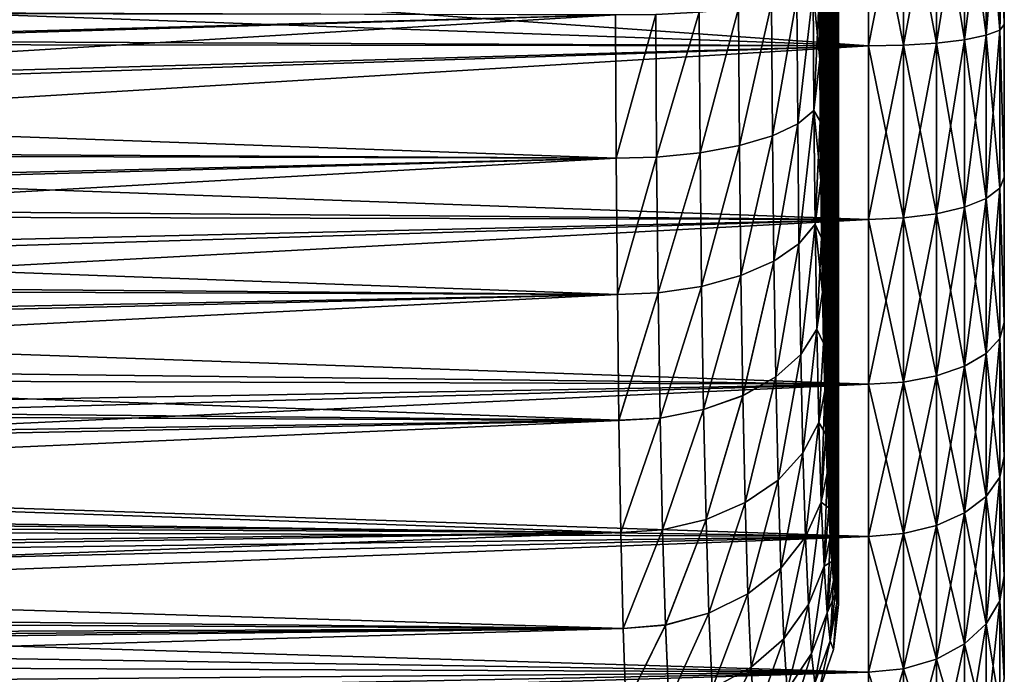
# Model space of a CAD drawing. Header units: metres. Extents: x -105 to 105, y -117 to 62.
# Tile 366 of 382: x 77.5 to 92, y -12.13 to -2.48. Entities that reach past the tile are written whole.
import ezdxf

# ---------------------------------------------------------------- set-up
doc = ezdxf.new("R2010")
doc.units = ezdxf.units.M
doc.layers.add('solid_509432_AD150_SW0001_01', color=7, linetype='CONTINUOUS')

msp = doc.modelspace()

# ---------------------------------------------------------------- linework, layer by layer
at = {"layer": 'solid_509432_AD150_SW0001_01'}
for points in [[(89.272118, 8.474418, 11.378531), (89.558296, 8.760591, 0.45), (89.558296, -11.09943, 0.45)], [(89.276482, -2.142989, -10.312064), (89.281891, -3.070972, -10.105405), (89.558296, 8.760591, 0.45)], [(89.281891, -3.070972, -10.105405), (89.289406, -3.977005, -9.818328), (89.558296, 8.760591, 0.45)], [(89.289406, -3.977005, -9.818328), (89.298981, -4.855006, -9.452784), (89.558296, 8.760591, 0.45)], [(89.298981, -4.855006, -9.452784), (89.310539, -5.69797, -9.011527), (89.558296, 8.760591, 0.45)], [(89.310539, -5.69797, -9.011527), (89.323975, -6.4989, -8.498346), (89.558296, 8.760591, 0.45)], [(89.323975, -6.4989, -8.498346), (89.339195, -7.251529, -7.917093), (89.558296, 8.760591, 0.45)], [(89.339195, -7.251529, -7.917093), (89.356087, -7.950605, -7.272018), (89.558296, 8.760591, 0.45)], [(89.356087, -7.950605, -7.272018), (89.374519, -8.590437, -6.568194), (89.558296, 8.760591, 0.45)], [(89.374519, -8.590437, -6.568194), (89.394348, -9.166297, -5.81087), (89.558296, 8.760591, 0.45)], [(89.394348, -9.166297, -5.81087), (89.415421, -9.673551, -5.00617), (89.558296, 8.760591, 0.45)], [(89.415421, -9.673551, -5.00617), (89.437576, -10.108362, -4.159992), (89.558296, 8.760591, 0.45)], [(89.437576, -10.108362, -4.159992), (89.460648, -10.467467, -3.278983), (89.558296, 8.760591, 0.45)], [(89.460648, -10.467467, -3.278983), (89.484451, -10.747909, -2.369955), (89.558296, 8.760591, 0.45)], [(89.484451, -10.747909, -2.369955), (89.50882, -10.94778, -1.439519), (89.558296, 8.760591, 0.45)], [(89.50882, -10.94778, -1.439519), (89.533524, -11.065243, -0.495946), (89.558296, 8.760591, 0.45)], [(89.533524, -11.065243, -0.495946), (89.558296, -11.09943, 0.45), (89.558296, 8.760591, 0.45)], [(89.272118, -0.25, 11.378531), (89.272118, 8.474418, 11.378531), (89.558296, -11.09943, 0.45)], [(90, -2.870277, -16.093781), (53, -0.25, -16.299999), (90, -0.25, -16.299999)], [(90, -2.870277, -16.093781), (53, -1.54104, -16.250172), (53, -0.25, -16.299999)], [(90, -0.25, 17.200001), (53, -1.473421, 17.15526), (53, -2.701291, 17.019661)], [(90, -2.870277, 16.99378), (90, -0.25, 17.200001), (53, -2.701291, 17.019661)], [(89.273216, -1.199468, 11.336765), (89.272118, -0.25, 11.378531), (89.558296, -11.09943, 0.45)], [(90.517639, -2.859617, -16.02647), (90, -0.25, -16.299999), (90.517639, -0.25, -16.231852)], [(90.517639, -2.859617, -16.02647), (90, -2.870277, -16.093781), (90, -0.25, -16.299999)], [(90, -2.870277, 16.99378), (90.517639, -0.25, 17.131851), (90, -0.25, 17.200001)], [(90.517639, -2.859617, 16.92647), (90.517639, -0.25, 17.131851), (90, -2.870277, 16.99378)], [(90.517639, -2.859617, 16.92647), (91.00045, -0.25, 16.931789), (90.517639, -0.25, 17.131851)], [(91.00045, -2.82832, 16.72887), (91.00045, -0.25, 16.931789), (90.517639, -2.859617, 16.92647)], [(91.00045, -2.82832, -15.828871), (90.517639, -0.25, -16.231852), (91.00045, -0.25, -16.03179)], [(91.00045, -2.82832, -15.828871), (90.517639, -2.859617, -16.02647), (90.517639, -0.25, -16.231852)], [(91.00045, -2.82832, 16.72887), (91.414955, -0.25, 16.613472), (91.00045, -0.25, 16.931789)], [(91.414955, -2.778524, 16.414474), (91.414955, -0.25, 16.613472), (91.00045, -2.82832, 16.72887)], [(91.414955, -2.778524, -15.514474), (91.00045, -0.25, -16.03179), (91.414955, -0.25, -15.713473)], [(91.414955, -2.778524, -15.514474), (91.00045, -2.82832, -15.828871), (91.00045, -0.25, -16.03179)], [(91.414955, -2.778524, 16.414474), (91.732834, -0.25, 16.198639), (91.414955, -0.25, 16.613472)], [(91.732834, -2.71363, 16.004747), (91.732834, -0.25, 16.198639), (91.414955, -2.778524, 16.414474)], [(91.732834, -2.71363, -15.104748), (91.414955, -0.25, -15.713473), (91.732834, -0.25, -15.298639)], [(91.732834, -2.71363, -15.104748), (91.414955, -2.778524, -15.514474), (91.414955, -0.25, -15.713473)], [(91.732834, -2.71363, 16.004747), (91.932396, -0.25, 15.715614), (91.732834, -0.25, 16.198639)], [(91.732834, -2.71363, 16.004747), (91.932396, -2.638068, 15.52767), (91.932396, -0.25, 15.715614)], [(91.932396, -2.638068, -14.627669), (91.732834, -0.25, -15.298639), (91.932396, -0.25, -14.815615)], [(91.732834, -2.71363, -15.104748), (91.732834, -0.25, -15.298639), (91.932396, -2.638068, -14.627669)], [(91.932396, -0.25, -14.815615), (92, -0.25, -14.3), (92, -2.554524, -14.118858)], [(91.932396, -2.638068, -14.627669), (91.932396, -0.25, -14.815615), (92, -2.554524, -14.118858)], [(91.932396, -2.638068, 15.52767), (92, -2.554523, 15.018859), (92, -0.25, 15.2)], [(91.932396, -2.638068, 15.52767), (92, -0.25, 15.2), (91.932396, -0.25, 15.715614)], [(92, -2.554523, 15.018859), (92, -2.554524, -14.118858), (92, -0.25, -14.3)], [(92, -0.25, 15.2), (92, -2.554523, 15.018859), (92, -0.25, -14.3)], [(89.276482, -2.142821, 11.21207), (89.273216, -1.199468, 11.336765), (89.558296, -11.09943, 0.45)], [(90, -2.870277, -16.093781), (53, -2.822922, -16.101212), (53, -1.54104, -16.250172)], [(88.946236, -2.157781, -11.618748), (88.574303, -2.246008, -12.17199), (88.586586, -4.193085, -11.70306)], [(88.946236, -2.157965, 12.518691), (88.586586, -4.193553, 12.60291), (88.57431, -2.246202, 13.071931)], [(88.957977, -4.018735, -11.170265), (88.946236, -2.157781, -11.618748), (88.586586, -4.193085, -11.70306)], [(88.946236, -2.157965, 12.518691), (88.957985, -4.019179, 12.070123), (88.586586, -4.193553, 12.60291)], [(89.184036, -2.058985, -10.997553), (88.946236, -2.157781, -11.618748), (88.957977, -4.018735, -11.170265)], [(88.946236, -2.157965, 12.518691), (89.184036, -2.059158, 11.897499), (88.957985, -4.019179, 12.070123)], [(89.195175, -3.823525, -10.572076), (89.184036, -2.058985, -10.997553), (88.957977, -4.018735, -11.170265)], [(88.957985, -4.019179, 12.070123), (89.184036, -2.059158, 11.897499), (89.195183, -3.823943, 11.471941)], [(89.195175, -3.823525, -10.572076), (89.276482, -2.142989, -10.312064), (89.184036, -2.058985, -10.997553)], [(89.184036, -2.059158, 11.897499), (89.276482, -2.142821, 11.21207), (89.281891, -3.070779, 11.005462)], [(89.195183, -3.823943, 11.471941), (89.184036, -2.059158, 11.897499), (89.281891, -3.070779, 11.005462)], [(89.195175, -3.823525, -10.572076), (89.281891, -3.070972, -10.105405), (89.276482, -2.142989, -10.312064)], [(89.281891, -3.070779, 11.005462), (89.276482, -2.142821, 11.21207), (89.558296, -11.09943, 0.45)], [(53.000252, -3.330563, 13.95306), (53.000164, -2.300862, 14.147316), (86.276642, -2.412944, 14.130065)], [(88.086929, -2.319234, -12.629484), (87.508598, -2.373778, -12.968242), (87.521645, -4.445647, -12.470018)], [(88.099655, -4.337813, -12.143691), (88.086929, -2.319234, -12.629484), (87.521645, -4.445647, -12.470018)], [(88.574303, -2.246008, -12.17199), (88.086929, -2.319234, -12.629484), (88.099655, -4.337813, -12.143691)], [(88.57431, -2.246202, 13.071931), (88.099655, -4.338305, 13.043533), (88.086929, -2.319439, 13.529422)], [(88.586586, -4.193085, -11.70306), (88.574303, -2.246008, -12.17199), (88.099655, -4.337813, -12.143691)], [(88.57431, -2.246202, 13.071931), (88.586586, -4.193553, 12.60291), (88.099655, -4.338305, 13.043533)], [(53, -2.366982, -13.237253), (53, -3.410004, -13.03469), (86.276642, -2.413326, -13.230004)], [(53, -4.43488, -12.752625), (86.287025, -4.525187, -12.723659), (86.276642, -2.413326, -13.230004)], [(53, -3.410004, -13.03469), (53, -4.43488, -12.752625), (86.276642, -2.413326, -13.230004)], [(53.000252, -3.330563, 13.95306), (86.276642, -2.412944, 14.130065), (86.287018, -4.524654, 13.623831)], [(86.86837, -2.406897, -13.171245), (86.276642, -2.413326, -13.230004), (86.287025, -4.525187, -12.723659)], [(86.868378, -2.407133, 14.071176), (86.287018, -4.524654, 13.623831), (86.276642, -2.412944, 14.130065)], [(86.868378, -2.407133, 14.071176), (86.881615, -4.511718, 13.565471), (86.287018, -4.524654, 13.623831)], [(86.881615, -4.51116, -12.665649), (86.86837, -2.406897, -13.171245), (86.287025, -4.525187, -12.723659)], [(87.508598, -2.373778, -12.968242), (86.86837, -2.406897, -13.171245), (86.881615, -4.51116, -12.665649)], [(87.508606, -2.373994, 13.868176), (86.881615, -4.511718, 13.565471), (86.868378, -2.407133, 14.071176)], [(87.521645, -4.445647, -12.470018), (87.508598, -2.373778, -12.968242), (86.881615, -4.51116, -12.665649)], [(87.508606, -2.373994, 13.868176), (87.521652, -4.446164, 13.369853), (86.881615, -4.511718, 13.565471)], [(88.086929, -2.319439, 13.529422), (87.521652, -4.446164, 13.369853), (87.508606, -2.373994, 13.868176)], [(88.086929, -2.319439, 13.529422), (88.099655, -4.338305, 13.043533), (87.521652, -4.446164, 13.369853)], [(91.932396, -2.638068, 15.52767), (92, -4.805536, 14.478884), (92, -2.554523, 15.018859)], [(91.932396, -2.638068, -14.627669), (92, -2.554524, -14.118858), (92, -4.805536, -13.578883)], [(92, -2.554523, 15.018859), (92, -4.805536, 14.478884), (92, -2.554524, -14.118858)], [(92, -4.805536, 14.478884), (92, -4.805536, -13.578883), (92, -2.554524, -14.118858)], [(90, -2.870277, 16.99378), (53, -2.701291, 17.019661), (53, -3.92022, 16.79295)], [(91.732834, -2.71363, 16.004747), (91.414955, -2.778524, 16.414474), (91.414955, -5.244788, 15.822376)], [(91.732834, -5.116597, 15.427846), (91.732834, -2.71363, 16.004747), (91.414955, -5.244788, 15.822376)], [(91.732834, -2.71363, -15.104748), (91.732834, -5.116597, -14.527846), (91.414955, -2.778524, -15.514474)], [(91.732834, -2.71363, -15.104748), (91.932396, -2.638068, -14.627669), (91.932396, -4.967334, -14.068462)], [(91.732834, -5.116597, 15.427846), (91.932396, -4.967334, 14.968462), (91.932396, -2.638068, 15.52767)], [(91.732834, -5.116597, 15.427846), (91.932396, -2.638068, 15.52767), (91.732834, -2.71363, 16.004747)], [(91.732834, -2.71363, -15.104748), (91.932396, -4.967334, -14.068462), (91.732834, -5.116597, -14.527846)], [(91.932396, -4.967334, -14.068462), (91.932396, -2.638068, -14.627669), (92, -4.805536, -13.578883)], [(91.932396, -2.638068, 15.52767), (91.932396, -4.967334, 14.968462), (92, -4.805536, 14.478884)], [(90, -2.870277, -16.093781), (53, -4.091231, -15.853602), (53, -2.822922, -16.101212)], [(90, -2.870277, 16.99378), (53, -3.92022, 16.79295), (53, -5.117574, 16.47714)], [(90, -2.870277, 16.99378), (53, -5.117574, 16.47714), (90, -5.426034, 16.380198)], [(90, -5.426034, -15.480197), (53, -4.091231, -15.853602), (90, -2.870277, -16.093781)], [(90.517639, -2.859617, -16.02647), (90.517639, -5.404976, -15.415383), (90, -2.870277, -16.093781)], [(90.517639, -2.859617, 16.92647), (90, -2.870277, 16.99378), (90, -5.426034, 16.380198)], [(90.517639, -5.404976, 16.315384), (90.517639, -2.859617, 16.92647), (90, -5.426034, 16.380198)], [(90.517639, -5.404976, -15.415383), (90, -5.426034, -15.480197), (90, -2.870277, -16.093781)], [(91.00045, -2.82832, 16.72887), (90.517639, -2.859617, 16.92647), (90.517639, -5.404976, 16.315384)], [(91.00045, -5.343153, 16.125113), (91.00045, -2.82832, 16.72887), (90.517639, -5.404976, 16.315384)], [(91.00045, -2.82832, -15.828871), (91.00045, -5.343153, -15.225113), (90.517639, -2.859617, -16.02647)], [(91.00045, -5.343153, -15.225113), (90.517639, -5.404976, -15.415383), (90.517639, -2.859617, -16.02647)], [(91.414955, -2.778524, 16.414474), (91.00045, -2.82832, 16.72887), (91.00045, -5.343153, 16.125113)], [(91.414955, -5.244788, 15.822376), (91.414955, -2.778524, 16.414474), (91.00045, -5.343153, 16.125113)], [(91.414955, -2.778524, -15.514474), (91.414955, -5.244788, -14.922377), (91.00045, -2.82832, -15.828871)], [(91.414955, -5.244788, -14.922377), (91.00045, -5.343153, -15.225113), (91.00045, -2.82832, -15.828871)], [(91.732834, -5.116597, -14.527846), (91.414955, -5.244788, -14.922377), (91.414955, -2.778524, -15.514474)], [(89.195175, -3.823525, -10.572076), (89.289406, -3.977005, -9.818328), (89.281891, -3.070972, -10.105405)], [(89.195183, -3.823943, 11.471941), (89.281891, -3.070779, 11.005462), (89.289406, -3.976707, 10.718434)], [(89.289406, -3.976707, 10.718434), (89.281891, -3.070779, 11.005462), (89.558296, -11.09943, 0.45)], [(53.000248, -4.338663, 13.682737), (53.000252, -3.330563, 13.95306), (86.287018, -4.524654, 13.623831)], [(89.195175, -3.823525, -10.572076), (88.957977, -4.018735, -11.170265), (88.977226, -5.785432, -10.435248)], [(88.957985, -4.019179, 12.070123), (89.195183, -3.823943, 11.471941), (88.977234, -5.78582, 11.335069)], [(89.21344, -5.498606, -9.874768), (89.195175, -3.823525, -10.572076), (88.977226, -5.785432, -10.435248)], [(88.977234, -5.78582, 11.335069), (89.195183, -3.823943, 11.471941), (89.21344, -5.49897, 10.7746)], [(89.21344, -5.498606, -9.874768), (89.289406, -3.977005, -9.818328), (89.195175, -3.823525, -10.572076)], [(89.195183, -3.823943, 11.471941), (89.289406, -3.976707, 10.718434), (89.298981, -4.854707, 10.352936)], [(89.21344, -5.49897, 10.7746), (89.195183, -3.823943, 11.471941), (89.298981, -4.854707, 10.352936)], [(88.957977, -4.018735, -11.170265), (88.586586, -4.193085, -11.70306), (88.606712, -6.041659, -10.934521)], [(88.957985, -4.019179, 12.070123), (88.606712, -6.042071, 11.83433), (88.586586, -4.193553, 12.60291)], [(88.977226, -5.785432, -10.435248), (88.957977, -4.018735, -11.170265), (88.606712, -6.041659, -10.934521)], [(88.957985, -4.019179, 12.070123), (88.977234, -5.78582, 11.335069), (88.606712, -6.042071, 11.83433)], [(89.21344, -5.498606, -9.874768), (89.298981, -4.855006, -9.452784), (89.289406, -3.977005, -9.818328)], [(89.298981, -4.854707, 10.352936), (89.289406, -3.976707, 10.718434), (89.558296, -11.09943, 0.45)], [(90, -5.426034, -15.480197), (53, -5.338311, -15.508433), (53, -4.091231, -15.853602)], [(88.586586, -4.193085, -11.70306), (88.099655, -4.337813, -12.143691), (88.120499, -6.254411, -11.3475)], [(88.586586, -4.193553, 12.60291), (88.120506, -6.254848, 12.247297), (88.099655, -4.338305, 13.043533)], [(88.606712, -6.041659, -10.934521), (88.586586, -4.193085, -11.70306), (88.120499, -6.254411, -11.3475)], [(88.586586, -4.193553, 12.60291), (88.606712, -6.042071, 11.83433), (88.120506, -6.254848, 12.247297)], [(53.000088, -5.316917, 13.339874), (53.000248, -4.338663, 13.682737), (86.287018, -4.524654, 13.623831)], [(88.099655, -4.337813, -12.143691), (87.521645, -4.445647, -12.470018), (87.54303, -6.412996, -11.653437)], [(88.099655, -4.338305, 13.043533), (87.543037, -6.413462, 12.55322), (87.521652, -4.446164, 13.369853)], [(88.120499, -6.254411, -11.3475), (88.099655, -4.337813, -12.143691), (87.54303, -6.412996, -11.653437)], [(88.099655, -4.338305, 13.043533), (88.120506, -6.254848, 12.247297), (87.543037, -6.413462, 12.55322)], [(53, -4.43488, -12.752625), (53, -5.435233, -12.392735), (86.287025, -4.525187, -12.723659)], [(87.521645, -4.445647, -12.470018), (86.881615, -4.51116, -12.665649), (86.903313, -6.509436, -11.836966)], [(87.521652, -4.446164, 13.369853), (86.903313, -6.509955, 12.736722), (86.881615, -4.511718, 13.565471)], [(87.54303, -6.412996, -11.653437), (87.521645, -4.445647, -12.470018), (86.903313, -6.509436, -11.836966)], [(87.521652, -4.446164, 13.369853), (87.543037, -6.413462, 12.55322), (86.903313, -6.509955, 12.736722)], [(53, -6.404932, -11.957228), (86.30407, -6.532907, -11.892917), (86.287025, -4.525187, -12.723659)], [(53, -5.435233, -12.392735), (53, -6.404932, -11.957228), (86.287025, -4.525187, -12.723659)], [(53.000088, -5.316917, 13.339874), (86.287018, -4.524654, 13.623831), (86.304062, -6.532587, 12.793079)], [(86.881615, -4.511718, 13.565471), (86.304062, -6.532587, 12.793079), (86.287018, -4.524654, 13.623831)], [(86.881615, -4.51116, -12.665649), (86.287025, -4.525187, -12.723659), (86.30407, -6.532907, -11.892917)], [(86.881615, -4.511718, 13.565471), (86.903313, -6.509955, 12.736722), (86.304062, -6.532587, 12.793079)], [(86.903313, -6.509436, -11.836966), (86.881615, -4.51116, -12.665649), (86.30407, -6.532907, -11.892917)], [(89.21344, -5.49897, 10.7746), (89.298981, -4.854707, 10.352936), (89.310532, -5.697639, 9.911729)], [(89.21344, -5.498606, -9.874768), (89.310539, -5.69797, -9.011527), (89.298981, -4.855006, -9.452784)], [(89.310532, -5.697639, 9.911729), (89.298981, -4.854707, 10.352936), (89.558296, -11.09943, 0.45)], [(91.932396, -4.967334, -14.068462), (92, -4.805536, -13.578883), (92, -6.94437, -12.693359)], [(91.932396, -4.967334, 14.968462), (92, -6.944369, 13.59336), (92, -4.805536, 14.478884)], [(92, -6.944369, 13.59336), (92, -6.94437, -12.693359), (92, -4.805536, -13.578883)], [(92, -4.805536, 14.478884), (92, -6.944369, 13.59336), (92, -4.805536, -13.578883)], [(91.732834, -5.116597, -14.527846), (91.932396, -4.967334, -14.068462), (91.932396, -7.180444, -13.151762)], [(91.732834, -7.399733, 14.482141), (91.932396, -7.180444, 14.051763), (91.932396, -4.967334, 14.968462)], [(91.732834, -7.399733, 14.482141), (91.932396, -4.967334, 14.968462), (91.732834, -5.116597, 15.427846)], [(91.932396, -7.180444, -13.151762), (91.932396, -4.967334, -14.068462), (92, -6.94437, -12.693359)], [(91.932396, -4.967334, 14.968462), (91.932396, -7.180444, 14.051763), (92, -6.944369, 13.59336)], [(90, -5.426034, 16.380198), (53, -5.117574, 16.47714), (53, -6.285779, 16.07472)], [(91.732834, -5.116597, 15.427846), (91.414955, -5.244788, 15.822376), (91.414955, -7.588063, 14.85176)], [(91.732834, -7.399733, 14.482141), (91.732834, -5.116597, 15.427846), (91.414955, -7.588063, 14.85176)], [(91.732834, -5.116597, -14.527846), (91.732834, -7.399733, -13.58214), (91.414955, -5.244788, -14.922377)], [(91.732834, -5.116597, -14.527846), (91.932396, -7.180444, -13.151762), (91.732834, -7.399733, -13.58214)], [(52.999763, -6.264287, 12.926011), (53.000088, -5.316917, 13.339874), (86.304062, -6.532587, 12.793079)], [(90, -5.426034, -15.480197), (53, -6.555494, -15.067836), (53, -5.338311, -15.508433)], [(91.00045, -5.343153, 16.125113), (90.517639, -5.404976, 16.315384), (90.517639, -7.823402, 15.313639)], [(91.00045, -7.732575, 15.135382), (91.00045, -5.343153, 16.125113), (90.517639, -7.823402, 15.313639)], [(91.00045, -5.343153, -15.225113), (91.00045, -7.732575, -14.235381), (90.517639, -5.404976, -15.415383)], [(91.414955, -5.244788, 15.822376), (91.00045, -5.343153, 16.125113), (91.00045, -7.732575, 15.135382)], [(91.414955, -7.588063, 14.85176), (91.414955, -5.244788, 15.822376), (91.00045, -7.732575, 15.135382)], [(91.414955, -5.244788, -14.922377), (91.414955, -7.588063, -13.951759), (91.00045, -5.343153, -15.225113)], [(91.414955, -7.588063, -13.951759), (91.00045, -7.732575, -14.235381), (91.00045, -5.343153, -15.225113)], [(91.732834, -7.399733, -13.58214), (91.414955, -7.588063, -13.951759), (91.414955, -5.244788, -14.922377)], [(90, -5.426034, 16.380198), (53, -6.285779, 16.07472), (53, -7.418505, 15.588529)], [(90, -5.426034, 16.380198), (53, -7.418505, 15.588529), (90, -7.854341, 15.374359)], [(90, -7.854341, -14.47436), (53, -6.555494, -15.067836), (90, -5.426034, -15.480197)], [(89.21344, -5.498606, -9.874768), (88.977226, -5.785432, -10.435248), (89.003502, -7.414997, -9.431973)], [(88.977234, -5.78582, 11.335069), (89.21344, -5.49897, 10.7746), (89.003502, -7.415219, 10.331812)], [(89.238358, -7.043534, -8.922986), (89.21344, -5.498606, -9.874768), (89.003502, -7.414997, -9.431973)], [(89.003502, -7.415219, 10.331812), (89.21344, -5.49897, 10.7746), (89.238365, -7.043739, 9.822837)], [(89.238358, -7.043534, -8.922986), (89.310539, -5.69797, -9.011527), (89.21344, -5.498606, -9.874768)], [(89.21344, -5.49897, 10.7746), (89.310532, -5.697639, 9.911729), (89.323967, -6.498561, 9.398584)], [(89.238365, -7.043739, 9.822837), (89.21344, -5.49897, 10.7746), (89.323967, -6.498561, 9.398584)], [(90.517639, -5.404976, -15.415383), (90.517639, -7.823402, -14.413639), (90, -5.426034, -15.480197)], [(90.517639, -5.404976, 16.315384), (90, -5.426034, 16.380198), (90, -7.854341, 15.374359)], [(90.517639, -7.823402, 15.313639), (90.517639, -5.404976, 16.315384), (90, -7.854341, 15.374359)], [(90.517639, -7.823402, -14.413639), (90, -7.854341, -14.47436), (90, -5.426034, -15.480197)], [(91.00045, -7.732575, -14.235381), (90.517639, -7.823402, -14.413639), (90.517639, -5.404976, -15.415383)], [(88.977226, -5.785432, -10.435248), (88.606712, -6.041659, -10.934521), (88.634178, -7.746926, -9.885458)], [(88.977234, -5.78582, 11.335069), (88.634186, -7.747166, 10.785284), (88.606712, -6.042071, 11.83433)], [(89.003502, -7.414997, -9.431973), (88.977226, -5.785432, -10.435248), (88.634178, -7.746926, -9.885458)], [(88.977234, -5.78582, 11.335069), (89.003502, -7.415219, 10.331812), (88.634186, -7.747166, 10.785284)], [(89.238358, -7.043534, -8.922986), (89.323975, -6.4989, -8.498346), (89.310539, -5.69797, -9.011527)], [(89.323967, -6.498561, 9.398584), (89.310532, -5.697639, 9.911729), (89.558296, -11.09943, 0.45)], [(88.606712, -6.041659, -10.934521), (88.120499, -6.254411, -11.3475), (88.148964, -8.022641, -10.260656)], [(88.606712, -6.042071, 11.83433), (88.148964, -8.022902, 11.160468), (88.120506, -6.254848, 12.247297)], [(88.634178, -7.746926, -9.885458), (88.606712, -6.041659, -10.934521), (88.148964, -8.022641, -10.260656)], [(88.606712, -6.042071, 11.83433), (88.634186, -7.747166, 10.785284), (88.148964, -8.022902, 11.160468)], [(52.999466, -7.18128, 12.440824), (52.999763, -6.264287, 12.926011), (86.304062, -6.532587, 12.793079)], [(88.120499, -6.254411, -11.3475), (87.54303, -6.412996, -11.653437), (87.57222, -8.228287, -10.538718)], [(88.120506, -6.254848, 12.247297), (87.572227, -8.228574, 11.43851), (87.543037, -6.413462, 12.55322)], [(88.148964, -8.022641, -10.260656), (88.120499, -6.254411, -11.3475), (87.57222, -8.228287, -10.538718)], [(88.120506, -6.254848, 12.247297), (88.148964, -8.022902, 11.160468), (87.572227, -8.228574, 11.43851)], [(53, -6.404932, -11.957228), (53, -7.338079, -11.448808), (86.30407, -6.532907, -11.892917)], [(86.903313, -6.509955, 12.736722), (86.327339, -8.38603, 11.658368), (86.304062, -6.532587, 12.793079)], [(86.903313, -6.509436, -11.836966), (86.30407, -6.532907, -11.892917), (86.327339, -8.386257, -10.758204)], [(86.932938, -8.353517, -10.705681), (86.903313, -6.509436, -11.836966), (86.327339, -8.386257, -10.758204)], [(86.903313, -6.509955, 12.736722), (86.932938, -8.353863, 11.60543), (86.327339, -8.38603, 11.658368)], [(87.54303, -6.412996, -11.653437), (86.903313, -6.509436, -11.836966), (86.932938, -8.353517, -10.705681)], [(87.543037, -6.413462, 12.55322), (86.932938, -8.353863, 11.60543), (86.903313, -6.509955, 12.736722)], [(87.57222, -8.228287, -10.538718), (87.54303, -6.412996, -11.653437), (86.932938, -8.353517, -10.705681)], [(87.543037, -6.413462, 12.55322), (87.572227, -8.228574, 11.43851), (86.932938, -8.353863, 11.60543)], [(89.238358, -7.043534, -8.922986), (89.339195, -7.251529, -7.917093), (89.323975, -6.4989, -8.498346)], [(89.238365, -7.043739, 9.822837), (89.323967, -6.498561, 9.398584), (89.339188, -7.251235, 8.817339)], [(89.339188, -7.251235, 8.817339), (89.323967, -6.498561, 9.398584), (89.558296, -11.09943, 0.45)], [(52.999466, -7.18128, 12.440824), (86.304062, -6.532587, 12.793079), (86.327339, -8.38603, 11.658368)], [(53, -8.228327, -10.871166), (86.327339, -8.386257, -10.758204), (86.30407, -6.532907, -11.892917)], [(53, -7.338079, -11.448808), (53, -8.228327, -10.871166), (86.30407, -6.532907, -11.892917)], [(90, -7.854341, -14.47436), (53, -7.734781, -14.534678), (53, -6.555494, -15.067836)], [(91.932396, -7.180444, 14.051763), (92, -8.918284, 12.384126), (92, -6.944369, 13.59336)], [(91.932396, -7.180444, -13.151762), (92, -6.94437, -12.693359), (92, -8.918284, -11.484125)], [(92, -6.944369, 13.59336), (92, -8.918284, 12.384126), (92, -6.94437, -12.693359)], [(92, -8.918284, 12.384126), (92, -8.918284, -11.484125), (92, -6.94437, -12.693359)], [(89.238358, -7.043534, -8.922986), (89.003502, -7.414997, -9.431973), (89.03614, -8.866653, -8.185316)], [(89.003502, -7.415219, 10.331812), (89.238365, -7.043739, 9.822837), (89.036148, -8.866811, 9.085152)], [(89.269325, -8.419609, -7.74035), (89.238358, -7.043534, -8.922986), (89.03614, -8.866653, -8.185316)], [(89.036148, -8.866811, 9.085152), (89.238365, -7.043739, 9.822837), (89.269333, -8.419752, 8.640199)], [(89.269325, -8.419609, -7.74035), (89.339195, -7.251529, -7.917093), (89.238358, -7.043534, -8.922986)], [(89.269333, -8.419752, 8.640199), (89.238365, -7.043739, 9.822837), (89.339188, -7.251235, 8.817339)], [(52.999435, -8.06254, 11.886202), (52.999466, -7.18128, 12.440824), (86.327339, -8.38603, 11.658368)], [(91.732834, -7.399733, -13.58214), (91.932396, -7.180444, -13.151762), (91.932396, -9.222903, -11.900142)], [(91.732834, -9.506818, 13.190917), (91.932396, -9.222903, 12.800141), (91.932396, -7.180444, 14.051763)], [(91.732834, -9.506818, 13.190917), (91.932396, -7.180444, 14.051763), (91.732834, -7.399733, 14.482141)], [(91.932396, -9.222903, -11.900142), (91.932396, -7.180444, -13.151762), (92, -8.918284, -11.484125)], [(91.932396, -7.180444, 14.051763), (91.932396, -9.222903, 12.800141), (92, -8.918284, 12.384126)], [(89.269325, -8.419609, -7.74035), (89.356087, -7.950605, -7.272018), (89.339195, -7.251529, -7.917093)], [(89.269333, -8.419752, 8.640199), (89.339188, -7.251235, 8.817339), (89.356079, -7.950353, 8.172264)], [(89.356079, -7.950353, 8.172264), (89.339188, -7.251235, 8.817339), (89.558296, -11.09943, 0.45)], [(90, -7.854341, 15.374359), (53, -7.418505, 15.588529), (53, -8.512436, 15.020334)], [(89.003502, -7.414997, -9.431973), (88.634178, -7.746926, -9.885458), (88.66832, -9.26627, -8.581857)], [(89.003502, -7.415219, 10.331812), (88.66832, -9.266442, 9.481676), (88.634186, -7.747166, 10.785284)], [(89.03614, -8.866653, -8.185316), (89.003502, -7.414997, -9.431973), (88.66832, -9.26627, -8.581857)], [(89.003502, -7.415219, 10.331812), (89.036148, -8.866811, 9.085152), (88.66832, -9.266442, 9.481676)], [(91.732834, -7.399733, 14.482141), (91.414955, -7.588063, 14.85176), (91.414955, -9.750651, 13.526525)], [(91.732834, -9.506818, 13.190917), (91.732834, -7.399733, 14.482141), (91.414955, -9.750651, 13.526525)], [(91.732834, -7.399733, -13.58214), (91.732834, -9.506818, -12.290916), (91.414955, -7.588063, -13.951759)], [(91.732834, -7.399733, -13.58214), (91.932396, -9.222903, -11.900142), (91.732834, -9.506818, -12.290916)], [(91.414955, -7.588063, 14.85176), (91.00045, -7.732575, 15.135382), (91.00045, -9.937753, 13.784047)], [(91.414955, -9.750651, 13.526525), (91.414955, -7.588063, 14.85176), (91.00045, -9.937753, 13.784047)], [(91.414955, -7.588063, -13.951759), (91.414955, -9.750651, -12.626524), (91.00045, -7.732575, -14.235381)], [(91.732834, -9.506818, -12.290916), (91.414955, -9.750651, -12.626524), (91.414955, -7.588063, -13.951759)], [(90, -7.854341, -14.47436), (53, -8.867364, -13.913271), (53, -7.734781, -14.534678)], [(88.634178, -7.746926, -9.885458), (88.148964, -8.022641, -10.260656), (88.184326, -9.598377, -8.910047)], [(88.634186, -7.747166, 10.785284), (88.184334, -9.598568, 9.809847), (88.148964, -8.022902, 11.160468)], [(88.66832, -9.26627, -8.581857), (88.634178, -7.746926, -9.885458), (88.184326, -9.598377, -8.910047)], [(88.634186, -7.747166, 10.785284), (88.66832, -9.266442, 9.481676), (88.184334, -9.598568, 9.809847)], [(90.517639, -7.823402, -14.413639), (90.517639, -10.055346, -13.045901), (90, -7.854341, -14.47436)], [(90.517639, -7.823402, 15.313639), (90, -7.854341, 15.374359), (90, -10.095403, 14.001035)], [(90.517639, -10.055346, 13.945902), (90.517639, -7.823402, 15.313639), (90, -10.095403, 14.001035)], [(91.00045, -7.732575, 15.135382), (90.517639, -7.823402, 15.313639), (90.517639, -10.055346, 13.945902)], [(91.00045, -9.937753, 13.784047), (91.00045, -7.732575, 15.135382), (90.517639, -10.055346, 13.945902)], [(91.00045, -7.732575, -14.235381), (91.00045, -9.937753, -12.884048), (90.517639, -7.823402, -14.413639)], [(91.00045, -9.937753, -12.884048), (90.517639, -10.055346, -13.045901), (90.517639, -7.823402, -14.413639)], [(91.414955, -9.750651, -12.626524), (91.00045, -9.937753, -12.884048), (91.00045, -7.732575, -14.235381)], [(90, -7.854341, 15.374359), (53, -8.512436, 15.020334), (53, -9.564425, 14.371349)], [(90, -7.854341, 15.374359), (53, -9.564425, 14.371349), (90, -10.095403, 14.001035)], [(90, -10.095403, -13.101035), (53, -8.867364, -13.913271), (90, -7.854341, -14.47436)], [(89.305573, -9.592731, -6.356298), (89.356087, -7.950605, -7.272018), (89.269325, -8.419609, -7.74035)], [(89.269333, -8.419752, 8.640199), (89.356079, -7.950353, 8.172264), (89.374512, -8.59019, 7.468501)], [(89.305573, -9.592731, -6.356298), (89.374519, -8.590437, -6.568194), (89.356087, -7.950605, -7.272018)], [(89.374512, -8.59019, 7.468501), (89.356079, -7.950353, 8.172264), (89.558296, -11.09943, 0.45)], [(90.517639, -10.055346, -13.045901), (90, -10.095403, -13.101035), (90, -7.854341, -14.47436)], [(52.999672, -8.90073, 11.266069), (52.999435, -8.06254, 11.886202), (86.327339, -8.38603, 11.658368)], [(88.148964, -8.022641, -10.260656), (87.57222, -8.228287, -10.538718), (87.608498, -9.846285, -9.153399)], [(88.148964, -8.022902, 11.160468), (87.608498, -9.846502, 10.053172), (87.572227, -8.228574, 11.43851)], [(88.184326, -9.598377, -8.910047), (88.148964, -8.022641, -10.260656), (87.608498, -9.846285, -9.153399)], [(88.148964, -8.022902, 11.160468), (88.184334, -9.598568, 9.809847), (87.608498, -9.846502, 10.053172)], [(53, -8.228327, -10.871166), (53, -9.071199, -10.227497), (86.327339, -8.386257, -10.758204)], [(87.57222, -8.228287, -10.538718), (86.932938, -8.353517, -10.705681), (86.969749, -9.997522, -9.299699)], [(87.572227, -8.228574, 11.43851), (86.969757, -9.997804, 10.199409), (86.932938, -8.353863, 11.60543)], [(87.608498, -9.846285, -9.153399), (87.57222, -8.228287, -10.538718), (86.969749, -9.997522, -9.299699)], [(87.572227, -8.228574, 11.43851), (87.608498, -9.846502, 10.053172), (86.969757, -9.997804, 10.199409)], [(52.999672, -8.90073, 11.266069), (86.327339, -8.38603, 11.658368), (86.356285, -10.039509, 10.247347)], [(53, -9.862972, -9.52062), (86.356285, -10.03965, -9.347206), (86.327339, -8.386257, -10.758204)], [(53, -9.071199, -10.227497), (53, -9.862972, -9.52062), (86.327339, -8.386257, -10.758204)], [(86.932938, -8.353517, -10.705681), (86.327339, -8.386257, -10.758204), (86.356285, -10.03965, -9.347206)], [(86.932938, -8.353863, 11.60543), (86.356285, -10.039509, 10.247347), (86.327339, -8.38603, 11.658368)], [(86.969749, -9.997522, -9.299699), (86.932938, -8.353517, -10.705681), (86.356285, -10.03965, -9.347206)], [(86.932938, -8.353863, 11.60543), (86.969757, -9.997804, 10.199409), (86.356285, -10.039509, 10.247347)], [(89.269325, -8.419609, -7.74035), (89.03614, -8.866653, -8.185316), (89.074348, -10.104467, -6.726285)], [(89.036148, -8.866811, 9.085152), (89.269333, -8.419752, 8.640199), (89.074356, -10.104577, 7.626137)], [(89.305573, -9.592731, -6.356298), (89.269325, -8.419609, -7.74035), (89.074348, -10.104467, -6.726285)], [(89.074356, -10.104577, 7.626137), (89.269333, -8.419752, 8.640199), (89.305573, -9.59283, 7.256165)], [(89.305573, -9.59283, 7.256165), (89.269333, -8.419752, 8.640199), (89.374512, -8.59019, 7.468501)], [(89.305573, -9.59283, 7.256165), (89.374512, -8.59019, 7.468501), (89.394341, -9.166042, 6.711237)], [(89.305573, -9.592731, -6.356298), (89.394348, -9.166297, -5.81087), (89.374519, -8.590437, -6.568194)], [(89.394341, -9.166042, 6.711237), (89.374512, -8.59019, 7.468501), (89.558296, -11.09943, 0.45)], [(52.999962, -9.691814, 10.58285), (52.999672, -8.90073, 11.266069), (86.356285, -10.039509, 10.247347)], [(90, -10.095403, -13.101035), (53, -9.94743, -13.207319), (53, -8.867364, -13.913271)], [(89.03614, -8.866653, -8.185316), (88.66832, -9.26627, -8.581857), (88.708267, -10.562129, -7.056103)], [(89.036148, -8.866811, 9.085152), (88.708275, -10.562252, 7.955937), (88.66832, -9.266442, 9.481676)], [(89.074348, -10.104467, -6.726285), (89.03614, -8.866653, -8.185316), (88.708267, -10.562129, -7.056103)], [(89.036148, -8.866811, 9.085152), (89.074356, -10.104577, 7.626137), (88.708275, -10.562252, 7.955937)], [(91.932396, -9.222903, -11.900142), (92, -8.918284, -11.484125), (92, -10.678708, -9.980941)], [(91.932396, -9.222903, 12.800141), (92, -10.678707, 10.880941), (92, -8.918284, 12.384126)], [(92, -10.678707, 10.880941), (92, -10.678708, -9.980941), (92, -8.918284, -11.484125)], [(92, -8.918284, 12.384126), (92, -10.678707, 10.880941), (92, -8.918284, -11.484125)], [(88.66832, -9.26627, -8.581857), (88.184326, -9.598377, -8.910047), (88.225723, -10.942719, -7.32918)], [(88.66832, -9.266442, 9.481676), (88.225731, -10.94286, 8.228992), (88.184334, -9.598568, 9.809847)], [(88.708267, -10.562129, -7.056103), (88.66832, -9.26627, -8.581857), (88.225723, -10.942719, -7.32918)], [(88.66832, -9.266442, 9.481676), (88.708275, -10.562252, 7.955937), (88.225731, -10.94286, 8.228992)], [(89.305573, -9.59283, 7.256165), (89.394341, -9.166042, 6.711237), (89.415413, -9.673328, 5.906563)], [(89.346184, -10.533868, -4.805251), (89.394348, -9.166297, -5.81087), (89.305573, -9.592731, -6.356298)], [(89.346184, -10.533868, -4.805251), (89.415421, -9.673551, -5.00617), (89.394348, -9.166297, -5.81087)], [(89.415413, -9.673328, 5.906563), (89.394341, -9.166042, 6.711237), (89.558296, -11.09943, 0.45)], [(91.732834, -9.506818, -12.290916), (91.932396, -9.222903, -11.900142), (91.932396, -11.044419, -10.344419)], [(91.732834, -11.38597, 11.58597), (91.932396, -11.044419, 11.24442), (91.932396, -9.222903, 12.800141)], [(91.732834, -11.38597, 11.58597), (91.932396, -9.222903, 12.800141), (91.732834, -9.506818, 13.190917)], [(91.932396, -11.044419, -10.344419), (91.932396, -9.222903, -11.900142), (92, -10.678708, -9.980941)], [(91.932396, -9.222903, 12.800141), (91.932396, -11.044419, 11.24442), (92, -10.678707, 10.880941)], [(90, -10.095403, 14.001035), (53, -9.564425, 14.371349), (53, -10.567397, 13.64522)], [(91.732834, -9.506818, 13.190917), (91.414955, -9.750651, 13.526525), (91.414955, -11.679301, 11.879301)], [(91.732834, -11.38597, 11.58597), (91.732834, -9.506818, 13.190917), (91.414955, -11.679301, 11.879301)], [(91.732834, -9.506818, -12.290916), (91.732834, -11.38597, -10.685969), (91.414955, -9.750651, -12.626524)], [(91.732834, -9.506818, -12.290916), (91.932396, -11.044419, -10.344419), (91.732834, -11.38597, -10.685969)], [(53.000134, -10.429289, 9.84173), (52.999962, -9.691814, 10.58285), (86.356285, -10.039509, 10.247347)], [(88.184326, -9.598377, -8.910047), (87.608498, -9.846285, -9.153399), (87.650963, -11.227112, -7.5318)], [(88.184334, -9.598568, 9.809847), (87.650963, -11.227278, 8.431576), (87.608498, -9.846502, 10.053172)], [(88.225723, -10.942719, -7.32918), (88.184326, -9.598377, -8.910047), (87.650963, -11.227112, -7.5318)], [(88.184334, -9.598568, 9.809847), (88.225731, -10.94286, 8.228992), (87.650963, -11.227278, 8.431576)], [(89.305573, -9.592731, -6.356298), (89.074348, -10.104467, -6.726285), (89.117165, -11.097841, -5.091127)], [(89.074356, -10.104577, 7.626137), (89.305573, -9.59283, 7.256165), (89.117172, -11.097902, 5.991013)], [(89.346184, -10.533868, -4.805251), (89.305573, -9.592731, -6.356298), (89.117165, -11.097841, -5.091127)], [(89.117172, -11.097902, 5.991013), (89.305573, -9.59283, 7.256165), (89.346191, -10.53392, 5.705153)], [(89.346191, -10.53392, 5.705153), (89.305573, -9.59283, 7.256165), (89.415413, -9.673328, 5.906563)], [(89.346184, -10.533868, -4.805251), (89.437576, -10.108362, -4.159992), (89.415421, -9.673551, -5.00617)], [(89.346191, -10.53392, 5.705153), (89.415413, -9.673328, 5.906563), (89.437569, -10.108166, 5.06042)], [(89.437569, -10.108166, 5.06042), (89.415413, -9.673328, 5.906563), (89.558296, -11.09943, 0.45)], [(87.608498, -9.846285, -9.153399), (86.969749, -9.997522, -9.299699), (87.012856, -11.401, -7.653799)], [(87.608498, -9.846502, 10.053172), (87.012856, -11.401229, 8.553489), (86.969757, -9.997804, 10.199409)], [(87.650963, -11.227112, -7.5318), (87.608498, -9.846285, -9.153399), (87.012856, -11.401, -7.653799)], [(87.608498, -9.846502, 10.053172), (87.650963, -11.227278, 8.431576), (87.012856, -11.401229, 8.553489)], [(91.414955, -9.750651, 13.526525), (91.00045, -9.937753, 13.784047), (91.00045, -11.904385, 12.104384)], [(91.414955, -11.679301, 11.879301), (91.414955, -9.750651, 13.526525), (91.00045, -11.904385, 12.104384)], [(91.414955, -9.750651, -12.626524), (91.414955, -11.679301, -10.979301), (91.00045, -9.937753, -12.884048)], [(91.732834, -11.38597, -10.685969), (91.414955, -11.679301, -10.979301), (91.414955, -9.750651, -12.626524)], [(53, -9.862972, -9.52062), (53, -10.597619, -8.755938), (86.356285, -10.03965, -9.347206)], [(90, -10.095403, -13.101035), (53, -10.971177, -12.419299), (53, -9.94743, -13.207319)], [(86.969749, -9.997522, -9.299699), (86.356285, -10.03965, -9.347206), (86.39019, -11.452179, -7.69455)], [(86.969757, -9.997804, 10.199409), (86.39019, -11.452116, 8.594636), (86.356285, -10.039509, 10.247347)], [(87.012856, -11.401, -7.653799), (86.969749, -9.997522, -9.299699), (86.39019, -11.452179, -7.69455)], [(86.969757, -9.997804, 10.199409), (87.012856, -11.401229, 8.553489), (86.39019, -11.452116, 8.594636)], [(91.00045, -9.937753, 13.784047), (90.517639, -10.055346, 13.945902), (90.517639, -12.045851, 12.245851)], [(91.00045, -11.904385, 12.104384), (91.00045, -9.937753, 13.784047), (90.517639, -12.045851, 12.245851)], [(91.00045, -9.937753, -12.884048), (91.00045, -11.904385, -11.204385), (90.517639, -10.055346, -13.045901)], [(91.414955, -11.679301, -10.979301), (91.00045, -11.904385, -11.204385), (91.00045, -9.937753, -12.884048)], [(53, -11.269334, -7.940279), (86.39019, -11.452179, -7.69455), (86.356285, -10.03965, -9.347206)], [(53, -10.597619, -8.755938), (53, -11.269334, -7.940279), (86.356285, -10.03965, -9.347206)], [(90, -10.095403, 14.001035), (53, -10.567397, 13.64522), (53, -11.514343, 12.846655)], [(90, -10.095403, 14.001035), (53, -11.514343, 12.846655), (90, -12.094039, 12.294039)], [(90, -12.094039, -11.394038), (53, -10.971177, -12.419299), (90, -10.095403, -13.101035)], [(53.000134, -10.429289, 9.84173), (86.356285, -10.039509, 10.247347), (86.39019, -11.452116, 8.594636)], [(89.074348, -10.104467, -6.726285), (88.708267, -10.562129, -7.056103), (88.753052, -11.602517, -5.346056)], [(89.074356, -10.104577, 7.626137), (88.753052, -11.602589, 6.245923), (88.708275, -10.562252, 7.955937)], [(89.117165, -11.097841, -5.091127), (89.074348, -10.104467, -6.726285), (88.753052, -11.602517, -5.346056)], [(89.074356, -10.104577, 7.626137), (89.117172, -11.097902, 5.991013), (88.753052, -11.602589, 6.245923)], [(89.390167, -11.219685, -3.125709), (89.437576, -10.108362, -4.159992), (89.346184, -10.533868, -4.805251)], [(89.346191, -10.53392, 5.705153), (89.437569, -10.108166, 5.06042), (89.46064, -10.467309, 4.179425)], [(89.390167, -11.219685, -3.125709), (89.460648, -10.467467, -3.278983), (89.437576, -10.108362, -4.159992)], [(89.46064, -10.467309, 4.179425), (89.437569, -10.108166, 5.06042), (89.558296, -11.09943, 0.45)], [(90.517639, -10.055346, -13.045901), (90.517639, -12.045851, -11.34585), (90, -10.095403, -13.101035)], [(90.517639, -10.055346, 13.945902), (90, -10.095403, 14.001035), (90, -12.094039, 12.294039)], [(90.517639, -12.045851, 12.245851), (90.517639, -10.055346, 13.945902), (90, -12.094039, 12.294039)], [(90.517639, -12.045851, -11.34585), (90, -12.094039, -11.394038), (90, -10.095403, -13.101035)], [(91.00045, -11.904385, -11.204385), (90.517639, -12.045851, -11.34585), (90.517639, -10.055346, -13.045901)], [(53.000168, -11.108582, 9.047306), (53.000134, -10.429289, 9.84173), (86.39019, -11.452116, 8.594636)], [(88.708267, -10.562129, -7.056103), (88.225723, -10.942719, -7.32918), (88.272125, -12.022536, -5.55723)], [(88.708275, -10.562252, 7.955937), (88.272125, -12.022622, 6.457071), (88.225731, -10.94286, 8.228992)], [(88.753052, -11.602517, -5.346056), (88.708267, -10.562129, -7.056103), (88.272125, -12.022536, -5.55723)], [(88.708275, -10.562252, 7.955937), (88.753052, -11.602589, 6.245923), (88.272125, -12.022622, 6.457071)], [(89.346184, -10.533868, -4.805251), (89.117165, -11.097841, -5.091127), (89.163536, -11.822176, -3.320387)], [(89.117172, -11.097902, 5.991013), (89.346191, -10.53392, 5.705153), (89.163536, -11.822205, 4.22031)], [(89.390167, -11.219685, -3.125709), (89.346184, -10.533868, -4.805251), (89.163536, -11.822176, -3.320387)], [(89.163536, -11.822205, 4.22031), (89.346191, -10.53392, 5.705153), (89.390167, -11.219707, 4.025648)], [(89.390167, -11.219707, 4.025648), (89.346191, -10.53392, 5.705153), (89.46064, -10.467309, 4.179425)], [(89.390167, -11.219707, 4.025648), (89.46064, -10.467309, 4.179425), (89.484436, -10.747782, 3.270449)], [(89.390167, -11.219685, -3.125709), (89.484451, -10.747909, -2.369955), (89.460648, -10.467467, -3.278983)], [(89.484436, -10.747782, 3.270449), (89.46064, -10.467309, 4.179425), (89.558296, -11.09943, 0.45)], [(91.932396, -11.044419, 11.24442), (92, -12.182249, 9.120865), (92, -10.678707, 10.880941)], [(91.932396, -11.044419, -10.344419), (92, -10.678708, -9.980941), (92, -12.182249, -8.220864)], [(92, -10.678707, 10.880941), (92, -12.182249, 9.120865), (92, -10.678708, -9.980941)], [(92, -12.182249, 9.120865), (92, -12.182249, -8.220864), (92, -10.678708, -9.980941)], [(89.390167, -11.219707, 4.025648), (89.484436, -10.747782, 3.270449), (89.508804, -10.947686, 2.340064)], [(89.436424, -11.633144, -1.359345), (89.484451, -10.747909, -2.369955), (89.390167, -11.219685, -3.125709)], [(89.436424, -11.633144, -1.359345), (89.50882, -10.94778, -1.439519), (89.484451, -10.747909, -2.369955)], [(89.508804, -10.947686, 2.340064), (89.484436, -10.747782, 3.270449), (89.558296, -11.09943, 0.45)], [(90, -12.094039, -11.394038), (53, -11.932638, -11.553268), (53, -10.971177, -12.419299)], [(88.225723, -10.942719, -7.32918), (87.650963, -11.227112, -7.5318), (87.698563, -12.336789, -5.714043)], [(88.225731, -10.94286, 8.228992), (87.698563, -12.336896, 6.613841), (87.650963, -11.227278, 8.431576)], [(88.272125, -12.022536, -5.55723), (88.225723, -10.942719, -7.32918), (87.698563, -12.336789, -5.714043)], [(88.225731, -10.94286, 8.228992), (88.272125, -12.022622, 6.457071), (87.698563, -12.336896, 6.613841)], [(89.436424, -11.633149, 2.259316), (89.390167, -11.219707, 4.025648), (89.508804, -10.947686, 2.340064)], [(89.436424, -11.633149, 2.259316), (89.508804, -10.947686, 2.340064), (89.533516, -11.065211, 1.396347)], [(89.436424, -11.633144, -1.359345), (89.533524, -11.065243, -0.495946), (89.50882, -10.94778, -1.439519)], [(89.533516, -11.065211, 1.396347), (89.508804, -10.947686, 2.340064), (89.558296, -11.09943, 0.45)], [(53.000072, -11.725771, 8.204301), (53.000168, -11.108582, 9.047306), (86.39019, -11.452116, 8.594636)], [(89.117165, -11.097841, -5.091127), (88.753052, -11.602517, -5.346056), (88.801544, -12.361707, -3.494065)], [(89.117172, -11.097902, 5.991013), (88.801544, -12.361742, 4.393967), (88.753052, -11.602589, 6.245923)], [(89.163536, -11.822176, -3.320387), (89.117165, -11.097841, -5.091127), (88.801544, -12.361707, -3.494065)], [(89.117172, -11.097902, 5.991013), (89.163536, -11.822205, 4.22031), (88.801544, -12.361742, 4.393967)], [(89.483803, -11.763989, 0.449994), (89.436424, -11.633149, 2.259316), (89.533516, -11.065211, 1.396347)], [(89.436424, -11.633144, -1.359345), (89.483803, -11.763989, 0.449994), (89.533524, -11.065243, -0.495946)], [(89.483803, -11.763989, 0.449994), (89.533516, -11.065211, 1.396347), (89.558296, -11.09943, 0.45)], [(89.483803, -11.763989, 0.449994), (89.558296, -11.09943, 0.45), (89.533524, -11.065243, -0.495946)], [(91.732834, -11.38597, -10.685969), (91.932396, -11.044419, -10.344419), (91.932396, -12.600142, -8.522903)], [(91.732834, -12.990917, 9.706818), (91.932396, -12.600142, 9.422903), (91.932396, -11.044419, 11.24442)], [(91.732834, -12.990917, 9.706818), (91.932396, -11.044419, 11.24442), (91.732834, -11.38597, 11.58597)], [(91.932396, -12.600142, -8.522903), (91.932396, -11.044419, -10.344419), (92, -12.182249, -8.220864)], [(91.932396, -11.044419, 11.24442), (91.932396, -12.600142, 9.422903), (92, -12.182249, 9.120865)], [(53, -11.269334, -7.940279), (53, -11.600614, -7.486376), (86.39019, -11.452179, -7.69455)], [(87.650963, -11.227112, -7.5318), (87.012856, -11.401, -7.653799), (87.061172, -12.52947, -5.80864)], [(87.650963, -11.227278, 8.431576), (87.061172, -12.529634, 6.708329), (87.012856, -11.401229, 8.553489)], [(87.698563, -12.336789, -5.714043), (87.650963, -11.227112, -7.5318), (87.061172, -12.52947, -5.80864)], [(87.650963, -11.227278, 8.431576), (87.698563, -12.336896, 6.613841), (87.061172, -12.529634, 6.708329)], [(89.390167, -11.219685, -3.125709), (89.163536, -11.822176, -3.320387), (89.212303, -12.2595, -1.457955)], [(89.163536, -11.822205, 4.22031), (89.390167, -11.219707, 4.025648), (89.212303, -12.259507, 2.35791)], [(89.436424, -11.633144, -1.359345), (89.390167, -11.219685, -3.125709), (89.212303, -12.2595, -1.457955)], [(89.212303, -12.259507, 2.35791), (89.390167, -11.219707, 4.025648), (89.436424, -11.633149, 2.259316)], [(87.012856, -11.401, -7.653799), (86.39019, -11.452179, -7.69455), (86.428215, -12.588873, -5.840844)], [(87.012856, -11.401229, 8.553489), (86.428215, -12.588854, 6.740881), (86.39019, -11.452116, 8.594636)], [(87.061172, -12.52947, -5.80864), (87.012856, -11.401, -7.653799), (86.428215, -12.588873, -5.840844)], [(87.012856, -11.401229, 8.553489), (87.061172, -12.529634, 6.708329), (86.428215, -12.588854, 6.740881)], [(91.732834, -11.38597, 11.58597), (91.414955, -11.679301, 11.879301), (91.414955, -13.326524, 9.950651)], [(91.732834, -12.990917, 9.706818), (91.732834, -11.38597, 11.58597), (91.414955, -13.326524, 9.950651)], [(91.732834, -11.38597, -10.685969), (91.732834, -12.990917, -8.806818), (91.414955, -11.679301, -10.979301)], [(91.732834, -11.38597, -10.685969), (91.932396, -12.600142, -8.522903), (91.732834, -12.990917, -8.806818)], [(52.999992, -12.415286, -6.170296), (86.428215, -12.588873, -5.840844), (86.39019, -11.452179, -7.69455)], [(53, -11.846825, -7.122065), (52.999992, -12.415286, -6.170296), (86.39019, -11.452179, -7.69455)], [(53, -11.600614, -7.486376), (53, -11.846825, -7.122065), (86.39019, -11.452179, -7.69455)], [(90, -12.094039, 12.294039), (53, -11.514343, 12.846655), (53, -12.39951, 11.980477)], [(53.000072, -11.725771, 8.204301), (86.39019, -11.452116, 8.594636), (86.428215, -12.588854, 6.740881)], [(52.999954, -12.277506, 7.317431), (53.000072, -11.725771, 8.204301), (86.428215, -12.588854, 6.740881)], [(88.753052, -11.602517, -5.346056), (88.272125, -12.022536, -5.55723), (88.32238, -12.811164, -3.638016)], [(88.753052, -11.602589, 6.245923), (88.32238, -12.81121, 4.537888), (88.272125, -12.022622, 6.457071)], [(88.801544, -12.361707, -3.494065), (88.753052, -11.602517, -5.346056), (88.32238, -12.811164, -3.638016)], [(88.753052, -11.602589, 6.245923), (88.801544, -12.361742, 4.393967), (88.32238, -12.81121, 4.537888)], [(89.436424, -11.633144, -1.359345), (89.212303, -12.2595, -1.457955), (89.262268, -12.398979, 0.449985)], [(89.212303, -12.259507, 2.35791), (89.436424, -11.633149, 2.259316), (89.262268, -12.398979, 0.449985)], [(89.436424, -11.633144, -1.359345), (89.262268, -12.398979, 0.449985), (89.483803, -11.763989, 0.449994)], [(89.262268, -12.398979, 0.449985), (89.436424, -11.633149, 2.259316), (89.483803, -11.763989, 0.449994)], [(91.414955, -11.679301, 11.879301), (91.00045, -11.904385, 12.104384), (91.00045, -13.584047, 10.137753)], [(91.414955, -13.326524, 9.950651), (91.414955, -11.679301, 11.879301), (91.00045, -13.584047, 10.137753)], [(91.414955, -11.679301, -10.979301), (91.414955, -13.326524, -9.050651), (91.00045, -11.904385, -11.204385)], [(91.732834, -12.990917, -8.806818), (91.414955, -13.326524, -9.050651), (91.414955, -11.679301, -10.979301)], [(89.163536, -11.822176, -3.320387), (88.801544, -12.361707, -3.494065), (88.852554, -12.820887, -1.545973)], [(89.163536, -11.822205, 4.22031), (88.852554, -12.820897, 2.445905), (88.801544, -12.361742, 4.393967)], [(89.212303, -12.2595, -1.457955), (89.163536, -11.822176, -3.320387), (88.852554, -12.820887, -1.545973)], [(89.163536, -11.822205, 4.22031), (89.212303, -12.259507, 2.35791), (88.852554, -12.820897, 2.445905)], [(90, -12.094039, -11.394038), (53, -12.824582, -10.615368), (53, -11.932638, -11.553268)], [(88.272125, -12.022536, -5.55723), (87.698563, -12.336789, -5.714043), (87.750122, -13.147959, -3.745013)], [(88.272125, -12.022622, 6.457071), (87.750122, -13.148021, 4.644835), (87.698563, -12.336896, 6.613841)], [(88.32238, -12.811164, -3.638016), (88.272125, -12.022536, -5.55723), (87.750122, -13.147959, -3.745013)], [(88.272125, -12.022622, 6.457071), (88.32238, -12.81121, 4.537888), (87.750122, -13.148021, 4.644835)], [(91.00045, -11.904385, 12.104384), (90.517639, -12.045851, 12.245851), (90.517639, -13.745901, 10.255346)], [(91.00045, -13.584047, 10.137753), (91.00045, -11.904385, 12.104384), (90.517639, -13.745901, 10.255346)], [(91.00045, -11.904385, -11.204385), (91.00045, -13.584047, -9.237753), (90.517639, -12.045851, -11.34585)], [(91.414955, -13.326524, -9.050651), (91.00045, -13.584047, -9.237753), (91.00045, -11.904385, -11.204385)], [(90, -12.094039, 12.294039), (53, -12.39951, 11.980477), (53, -13.21828, 11.051236)], [(90, -12.094039, 12.294039), (53, -13.21828, 11.051236), (90, -13.801035, 10.295403)], [(90, -13.801035, -9.395403), (53, -12.824582, -10.615368), (90, -12.094039, -11.394038)], [(90.517639, -12.045851, -11.34585), (90.517639, -13.745901, -9.355347), (90, -12.094039, -11.394038)], [(90.517639, -12.045851, 12.245851), (90, -12.094039, 12.294039), (90, -13.801035, 10.295403)], [(90.517639, -13.745901, 10.255346), (90.517639, -12.045851, 12.245851), (90, -13.801035, 10.295403)], [(90.517639, -13.745901, -9.355347), (90, -13.801035, -9.395403), (90, -12.094039, -11.394038)], [(91.00045, -13.584047, -9.237753), (90.517639, -13.745901, -9.355347), (90.517639, -12.045851, -11.34585)]]:
    msp.add_3dface(points, dxfattribs=at)

doc.saveas('drawing.dxf')
